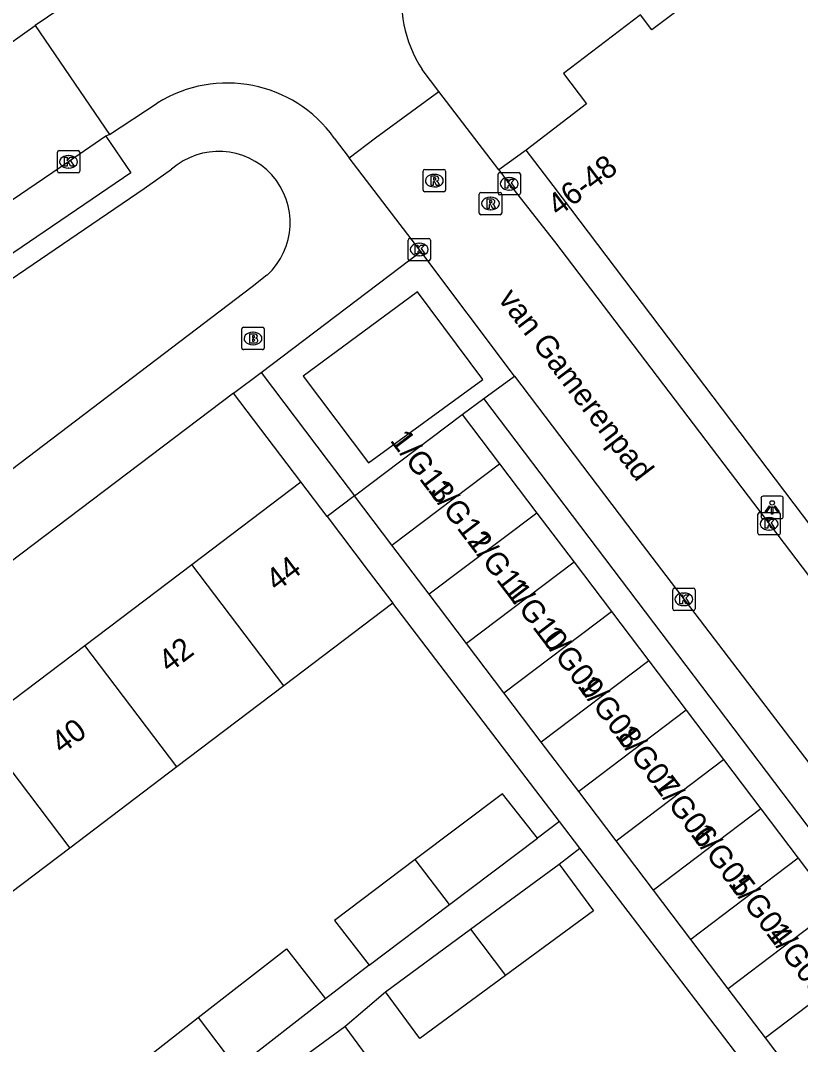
# Model space of a CAD drawing. Extents: x 160037 to 160839, y 385326 to 386441.
# Drawn here: x 160250.41 to 160285.29, y 385923.04 to 385968.87 of the extents above; entities that cross this region are included whole.
import ezdxf

# ---------------------------------------------------------------- set-up
doc = ezdxf.new("R2010")
doc.units = 0
for name, color, linetype in [('IMGEO_Brandkraan', 7, 'Continuous'), ('IMGEO_Groenvoorziening', 7, 'Continuous'), ('IMGEO_Kolk', 7, 'Continuous'), ('IMGEO_Lichtpunt', 7, 'Continuous'), ('IMGEO_Openbare_ruimte_label', 7, 'Continuous'), ('IMGEO_Pand', 7, 'Continuous'), ('IMGEO_Pand_nummerreeks', 7, 'Continuous'), ('IMGEO_Rijbaan_lokaal_open', 7, 'Continuous'), ('IMGEO_Rioolput', 7, 'Continuous'), ('IMGEO_Voetpad_open', 7, 'Continuous')]:
    doc.layers.add(name, color=color, linetype=linetype)

msp = doc.modelspace()

# ---------------------------------------------------------------- linework, layer by layer
at = {"layer": 'IMGEO_Brandkraan'}
for p, q in [((160260.311, 385954.21), (160260.311, 385955.062)), ((160260.386, 385955.136), (160261.238, 385955.136)), ((160260.799, 385954.916), (160260.824, 385954.916)), ((160261.312, 385955.062), (160261.312, 385954.21)), ((160260.822, 385954.356), (160260.797, 385954.356)), ((160261.238, 385954.136), (160260.386, 385954.136))]:
    msp.add_line(p, q, dxfattribs=at)
for points in [[(160260.311, 385954.21), (160260.311, 385955.062)], [(160260.386, 385955.136), (160261.238, 385955.136)], [(160260.659, 385954.836), (160260.659, 385954.436), (160260.872, 385954.436)], [(160260.89, 385954.836), (160260.659, 385954.836)], [(160261.312, 385955.062), (160261.312, 385954.21)], [(160260.838, 385954.755), (160260.784, 385954.755), (160260.784, 385954.679)], [(160260.784, 385954.679), (160260.837, 385954.679)], [(160260.846, 385954.603), (160260.784, 385954.603), (160260.784, 385954.522)], [(160260.784, 385954.522), (160260.846, 385954.522)], [(160261.238, 385954.136), (160260.386, 385954.136)]]:
    msp.add_lwpolyline(points, dxfattribs=at)
for centre, radius, start, end in [((160260.388, 385955.06), 0.0765, 91.552, 178.448), ((160260.388, 385955.06), 0.0765, 91.552, 178.448), ((160260.894, 385954.691), 0.145, 59.4692, 91.5367), ((160260.919, 385954.738), 0.0922, 285.5137, 58.1501), ((160261.236, 385955.06), 0.0765, 1.552, 88.448), ((160261.236, 385955.06), 0.0765, 1.552, 88.448), ((160260.839, 385954.717), 0.0379, 267.8285, 90.9355), ((160260.847, 385954.562), 0.0404, 269.8759, 90.5077), ((160260.878, 385954.687), 0.251, 268.6676, 293.5347), ((160260.924, 385954.546), 0.105, 301.3115, 78.989), ((160260.388, 385954.212), 0.0765, 181.552, 268.448), ((160260.388, 385954.212), 0.0765, 181.552, 268.448), ((160261.236, 385954.212), 0.0765, 271.552, 358.448), ((160261.236, 385954.212), 0.0765, 271.552, 358.448)]:
    msp.add_arc(centre, radius, start, end, dxfattribs=at)
for centre, major_axis, ratio, start_param, end_param in [((160260.798, 385954.636), (-0.387, 0.002), 0.722429, 4.712389, 7.853982), ((160260.823, 385954.636), (-0.39, 0.002), 0.717154, 1.570796, 4.712389)]:
    msp.add_ellipse(centre, major_axis=major_axis, ratio=ratio, start_param=start_param, end_param=end_param, dxfattribs=at)
at = {"layer": 'IMGEO_Groenvoorziening'}
for points in [[(160263.052, 385952.951), (160265.969, 385949.077), (160271.086, 385952.807), (160268.169, 385956.728), (160263.052, 385952.951)], [(160270.16, 385951.238), (160271.131, 385951.947)]]:
    msp.add_lwpolyline(points, dxfattribs=at)
at = {"layer": 'IMGEO_Kolk'}
for p, q in [((160252.139, 385963.043), (160252.991, 385963.043)), ((160252.064, 385962.117), (160252.064, 385962.969)), ((160252.552, 385962.823), (160252.577, 385962.823)), ((160253.065, 385962.969), (160253.065, 385962.117)), ((160252.575, 385962.263), (160252.55, 385962.263)), ((160252.991, 385962.043), (160252.139, 385962.043)), ((160271.77, 385961.134), (160271.77, 385961.986)), ((160271.845, 385962.06), (160272.697, 385962.06)), ((160272.258, 385961.84), (160272.283, 385961.84)), ((160272.771, 385961.986), (160272.771, 385961.134)), ((160272.281, 385961.28), (160272.256, 385961.28)), ((160272.697, 385961.06), (160271.845, 385961.06)), ((160267.743, 385958.191), (160267.743, 385959.043)), ((160267.818, 385959.117), (160268.67, 385959.117)), ((160268.231, 385958.897), (160268.256, 385958.897)), ((160268.744, 385959.043), (160268.744, 385958.191)), ((160268.67, 385958.117), (160267.818, 385958.117)), ((160268.254, 385958.337), (160268.229, 385958.337)), ((160283.391, 385945.917), (160283.391, 385946.769)), ((160283.466, 385946.843), (160284.318, 385946.843)), ((160283.879, 385946.623), (160283.904, 385946.623)), ((160284.392, 385946.769), (160284.392, 385945.917)), ((160283.902, 385946.063), (160283.877, 385946.063)), ((160284.318, 385945.843), (160283.466, 385945.843)), ((160279.578, 385942.536), (160279.578, 385943.388)), ((160279.653, 385943.462), (160280.505, 385943.462)), ((160280.579, 385943.388), (160280.579, 385942.536)), ((160280.066, 385943.242), (160280.091, 385943.242)), ((160280.505, 385942.462), (160279.653, 385942.462)), ((160280.089, 385942.682), (160280.064, 385942.682))]:
    msp.add_line(p, q, dxfattribs=at)
for points in [[(160252.139, 385963.043), (160252.991, 385963.043)], [(160252.064, 385962.117), (160252.064, 385962.969)], [(160252.385, 385962.743), (160252.508, 385962.743), (160252.508, 385962.592), (160252.638, 385962.743), (160252.802, 385962.743), (160252.656, 385962.592), (160252.809, 385962.343), (160252.657, 385962.343), (160252.572, 385962.507), (160252.508, 385962.44), (160252.508, 385962.343), (160252.385, 385962.343), (160252.385, 385962.743)], [(160253.065, 385962.969), (160253.065, 385962.117)], [(160252.991, 385962.043), (160252.139, 385962.043)], [(160271.77, 385961.134), (160271.77, 385961.986)], [(160271.845, 385962.06), (160272.697, 385962.06)], [(160272.091, 385961.76), (160272.214, 385961.76), (160272.214, 385961.609), (160272.344, 385961.76), (160272.508, 385961.76), (160272.362, 385961.609), (160272.515, 385961.36), (160272.363, 385961.36), (160272.278, 385961.524), (160272.214, 385961.457), (160272.214, 385961.36), (160272.091, 385961.36), (160272.091, 385961.76)], [(160272.771, 385961.986), (160272.771, 385961.134)], [(160272.697, 385961.06), (160271.845, 385961.06)], [(160267.743, 385958.191), (160267.743, 385959.043)], [(160267.818, 385959.117), (160268.67, 385959.117)], [(160268.744, 385959.043), (160268.744, 385958.191)], [(160268.064, 385958.817), (160268.187, 385958.817), (160268.187, 385958.666), (160268.317, 385958.817), (160268.481, 385958.817), (160268.335, 385958.666), (160268.488, 385958.417), (160268.336, 385958.417), (160268.251, 385958.581), (160268.187, 385958.514), (160268.187, 385958.417), (160268.064, 385958.417), (160268.064, 385958.817)], [(160268.67, 385958.117), (160267.818, 385958.117)], [(160283.391, 385945.917), (160283.391, 385946.769)], [(160283.466, 385946.843), (160284.318, 385946.843)], [(160283.712, 385946.543), (160283.835, 385946.543), (160283.835, 385946.392), (160283.965, 385946.543), (160284.129, 385946.543), (160283.983, 385946.392), (160284.136, 385946.143), (160283.984, 385946.143), (160283.899, 385946.307), (160283.835, 385946.24), (160283.835, 385946.143), (160283.712, 385946.143), (160283.712, 385946.543)], [(160284.392, 385946.769), (160284.392, 385945.917)], [(160284.318, 385945.843), (160283.466, 385945.843)], [(160279.578, 385942.536), (160279.578, 385943.388)], [(160279.653, 385943.462), (160280.505, 385943.462)], [(160280.579, 385943.388), (160280.579, 385942.536)], [(160279.899, 385943.162), (160280.022, 385943.162), (160280.022, 385943.011), (160280.152, 385943.162), (160280.316, 385943.162), (160280.17, 385943.011), (160280.323, 385942.762), (160280.171, 385942.762), (160280.086, 385942.926), (160280.022, 385942.859), (160280.022, 385942.762), (160279.899, 385942.762), (160279.899, 385943.162)], [(160280.505, 385942.462), (160279.653, 385942.462)]]:
    msp.add_lwpolyline(points, dxfattribs=at)
for centre, start, end in [((160252.141, 385962.967), 91.552, 178.448), ((160252.141, 385962.967), 91.552, 178.448), ((160252.989, 385962.967), 1.552, 88.448), ((160252.989, 385962.967), 1.552, 88.448), ((160252.141, 385962.119), 181.552, 268.448), ((160252.141, 385962.119), 181.552, 268.448), ((160252.989, 385962.119), 271.552, 358.448), ((160252.989, 385962.119), 271.552, 358.448), ((160271.847, 385961.984), 91.552, 178.448), ((160271.847, 385961.984), 91.552, 178.448), ((160272.695, 385961.984), 1.552, 88.448), ((160272.695, 385961.984), 1.552, 88.448), ((160271.847, 385961.136), 181.552, 268.448), ((160271.847, 385961.136), 181.552, 268.448), ((160272.695, 385961.136), 271.552, 358.448), ((160272.695, 385961.136), 271.552, 358.448), ((160267.82, 385959.041), 91.552, 178.448), ((160267.82, 385959.041), 91.552, 178.448), ((160268.668, 385959.041), 1.552, 88.448), ((160268.668, 385959.041), 1.552, 88.448), ((160267.82, 385958.193), 181.552, 268.448), ((160267.82, 385958.193), 181.552, 268.448), ((160268.668, 385958.193), 271.552, 358.448), ((160268.668, 385958.193), 271.552, 358.448), ((160283.468, 385946.767), 91.552, 178.448), ((160283.468, 385946.767), 91.552, 178.448), ((160284.316, 385946.767), 1.552, 88.448), ((160284.316, 385946.767), 1.552, 88.448), ((160283.468, 385945.919), 181.552, 268.448), ((160283.468, 385945.919), 181.552, 268.448), ((160284.316, 385945.919), 271.552, 358.448), ((160284.316, 385945.919), 271.552, 358.448), ((160279.655, 385943.386), 91.552, 178.448), ((160279.655, 385943.386), 91.552, 178.448), ((160280.503, 385943.386), 1.552, 88.448), ((160280.503, 385943.386), 1.552, 88.448), ((160279.655, 385942.538), 181.552, 268.448), ((160279.655, 385942.538), 181.552, 268.448), ((160280.503, 385942.538), 271.552, 358.448), ((160280.503, 385942.538), 271.552, 358.448)]:
    msp.add_arc(centre, 0.0765, start, end, dxfattribs=at)
for centre, major_axis, ratio, start_param, end_param in [((160252.551, 385962.543), (-0.387, 0.002), 0.722429, 4.712389, 7.853982), ((160252.576, 385962.543), (-0.39, 0.002), 0.717154, 1.570796, 4.712389), ((160272.257, 385961.56), (-0.387, 0.002), 0.722429, 4.712389, 7.853982), ((160272.282, 385961.56), (-0.39, 0.002), 0.717154, 1.570796, 4.712389), ((160268.23, 385958.617), (-0.387, 0.002), 0.722429, 4.712389, 7.853982), ((160268.255, 385958.617), (-0.39, 0.002), 0.717154, 1.570796, 4.712389), ((160283.878, 385946.343), (-0.387, 0.002), 0.722429, 4.712389, 7.853982), ((160283.903, 385946.343), (-0.39, 0.002), 0.717154, 1.570796, 4.712389), ((160280.065, 385942.962), (-0.387, 0.002), 0.722429, 4.712389, 7.853982), ((160280.09, 385942.962), (-0.39, 0.002), 0.717154, 1.570796, 4.712389)]:
    msp.add_ellipse(centre, major_axis=major_axis, ratio=ratio, start_param=start_param, end_param=end_param, dxfattribs=at)
at = {"layer": 'IMGEO_Lichtpunt'}
for p, q in [((160283.528, 385947.48), (160283.528, 385946.673)), ((160283.528, 385947.48), (160283.528, 385946.673)), ((160284.43, 385947.575), (160283.622, 385947.575)), ((160284.43, 385947.575), (160283.622, 385947.575)), ((160284.524, 385946.673), (160284.524, 385947.48)), ((160284.524, 385946.673), (160284.524, 385947.48)), ((160283.622, 385946.579), (160284.43, 385946.579)), ((160283.622, 385946.579), (160284.43, 385946.579))]:
    msp.add_line(p, q, dxfattribs=at)
for points in [[(160283.902, 385947.144), (160283.941, 385947.116), (160283.753, 385946.854), (160283.715, 385946.881), (160283.902, 385947.144)], [(160284.004, 385947.096), (160284.051, 385947.096), (160284.051, 385946.774), (160284.004, 385946.774), (160284.004, 385947.096)], [(160284.114, 385947.116), (160284.152, 385947.143), (160284.339, 385946.881), (160284.3, 385946.853), (160284.114, 385947.116)]]:
    msp.add_lwpolyline(points, dxfattribs=at)
msp.add_circle((160284.027, 385947.278), 0.0994, dxfattribs=at)
for centre, start, end in [((160283.622, 385947.48), 90, 180), ((160283.622, 385947.48), 90, 180), ((160284.43, 385947.48), 0, 90), ((160284.43, 385947.48), 0, 90), ((160283.622, 385946.673), 180, 270), ((160283.622, 385946.673), 180, 270), ((160284.43, 385946.673), 270, 0), ((160284.43, 385946.673), 270, 360)]:
    msp.add_arc(centre, 0.0946, start, end, dxfattribs=at)
at = {"layer": 'IMGEO_Pand'}
for points in [[(160290.035, 385972.688), (160287.372, 385976.172), (160280.698, 385971.072), (160281.211, 385970.387), (160278.649, 385968.442), (160278.135, 385969.119), (160274.691, 385966.501), (160275.731, 385965.132), (160273.026, 385963.07)], [(160300.528, 385926.728), (160274.238, 385961.479), (160273.026, 385963.07)], [(160265.353, 385947.599), (160270.16, 385951.238)], [(160270.16, 385951.238), (160271.83, 385949.032)], [(160267.023, 385945.393), (160271.83, 385949.032)], [(160271.83, 385949.032), (160273.5, 385946.826)], [(160258.076, 385944.528), (160262.944, 385948.218)], [(160264.121, 385946.666), (160262.944, 385948.218)], [(160267.023, 385945.393), (160265.353, 385947.599)], [(160264.121, 385946.666), (160265.965, 385944.234), (160267.063, 385942.785)], [(160273.5, 385946.826), (160268.694, 385943.187)], [(160273.5, 385946.826), (160275.171, 385944.62)], [(160268.694, 385943.187), (160267.023, 385945.393)], [(160253.287, 385940.898), (160258.076, 385944.528)], [(160262.194, 385939.095), (160258.076, 385944.528)], [(160275.171, 385944.62), (160270.364, 385940.981)], [(160275.171, 385944.62), (160276.841, 385942.414)], [(160270.364, 385940.981), (160268.694, 385943.187)], [(160267.063, 385942.785), (160262.194, 385939.095)], [(160272.034, 385938.775), (160276.841, 385942.414)], [(160276.841, 385942.414), (160278.511, 385940.208)], [(160248.496, 385937.268), (160253.287, 385940.898)], [(160257.405, 385935.465), (160253.287, 385940.898)], [(160272.034, 385938.775), (160270.364, 385940.981)], [(160278.511, 385940.208), (160273.704, 385936.569)], [(160278.511, 385940.208), (160280.181, 385938.002)], [(160262.194, 385939.095), (160257.405, 385935.465)], [(160273.704, 385936.569), (160272.034, 385938.775)], [(160280.181, 385938.002), (160275.375, 385934.363)], [(160280.181, 385938.002), (160281.852, 385935.796)], [(160248.496, 385937.268), (160252.615, 385931.834)], [(160275.375, 385934.363), (160273.704, 385936.569)], [(160277.045, 385932.157), (160281.852, 385935.796)], [(160281.852, 385935.796), (160283.522, 385933.59)], [(160257.405, 385935.465), (160252.615, 385931.834)], [(160273.53, 385932.273), (160271.974, 385934.265), (160268.069, 385931.317)], [(160277.045, 385932.157), (160275.375, 385934.363)], [(160283.522, 385933.59), (160278.715, 385929.951)], [(160283.522, 385933.59), (160285.192, 385931.384)], [(160269.596, 385929.302), (160273.53, 385932.273)], [(160278.715, 385929.951), (160277.045, 385932.157)], [(160252.615, 385931.834), (160247.826, 385928.205)], [(160268.069, 385931.317), (160264.451, 385928.585), (160266.008, 385926.593)], [(160269.596, 385929.302), (160268.069, 385931.317)], [(160270.537, 385928.196), (160274.5, 385931.111)], [(160274.5, 385931.111), (160276.039, 385929.017), (160272.107, 385926.125)], [(160285.192, 385931.384), (160280.385, 385927.745)], [(160285.192, 385931.384), (160286.862, 385929.178)], [(160280.385, 385927.745), (160278.715, 385929.951)], [(160266.008, 385926.593), (160269.596, 385929.302)], [(160286.862, 385929.178), (160282.056, 385925.539)], [(160266.731, 385925.397), (160270.537, 385928.196)], [(160270.537, 385928.196), (160272.107, 385926.125)], [(160282.056, 385925.539), (160280.385, 385927.745)], [(160258.359, 385924.242), (160262.305, 385927.325), (160264.052, 385925.088)], [(160288.533, 385926.972), (160283.726, 385923.333)], [(160272.107, 385926.125), (160268.271, 385923.304), (160266.731, 385925.397)], [(160283.726, 385923.333), (160282.056, 385925.539)], [(160264.052, 385925.088), (160260.073, 385921.98)], [(160256.525, 385919.209), (160254.778, 385921.445), (160258.359, 385924.242)], [(160258.359, 385924.242), (160260.073, 385921.98)], [(160260.956, 385920.934), (160264.92, 385923.85)], [(160264.92, 385923.85), (160266.459, 385921.756), (160262.526, 385918.863)], [(160285.396, 385921.127), (160283.726, 385923.333)]]:
    msp.add_lwpolyline(points, dxfattribs=at)
at = {"layer": 'IMGEO_Rijbaan_lokaal_open'}
for points in [[(160266.061, 385978.794), (160251.076, 385968.648)], [(160206.621, 385938.346), (160206.768, 385938.457), (160219.542, 385947.165), (160235.626, 385958.114), (160249.252, 385967.362), (160251.076, 385968.648)], [(160251.076, 385968.648), (160254.392, 385963.771)], [(160269.121, 385965.683), (160268.378, 385966.677)], [(160265.109, 385962.726), (160266.287, 385963.609), (160269.121, 385965.683)], [(160271.801, 385962.176), (160269.121, 385965.683)], [(160254.392, 385963.771), (160256.53, 385965.166)], [(160254.236, 385963.684), (160252.565, 385962.543), (160238.132, 385952.722), (160222.853, 385942.336), (160210.086, 385933.612), (160194.822, 385923.214), (160189.51, 385919.608)], [(160254.392, 385963.771), (160254.236, 385963.684)], [(160264.446, 385963.608), (160265.109, 385962.726)], [(160268.311, 385958.528), (160265.109, 385962.726)], [(160271.801, 385962.176), (160272.271, 385961.56), (160274.289, 385958.969), (160299.426, 385925.902)], [(160272.504, 385952.949), (160268.311, 385958.528)], [(160272.504, 385952.949), (160278.21, 385945.409), (160294.227, 385924.426)]]:
    msp.add_lwpolyline(points, dxfattribs=at)
for centre, radius, start, end in [((160272.994, 385969.726), 5.532, 124.7946, 213.4489), ((160259.662, 385960.188), 5.881, 35.5583, 122.1728)]:
    msp.add_arc(centre, radius, start, end, dxfattribs=at)
at = {"layer": 'IMGEO_Rioolput'}
for p, q in [((160268.419, 385961.274), (160268.419, 385962.126)), ((160268.494, 385962.2), (160269.346, 385962.2)), ((160269.42, 385962.126), (160269.42, 385961.274)), ((160268.907, 385961.98), (160268.932, 385961.98)), ((160269.346, 385961.2), (160268.494, 385961.2)), ((160268.93, 385961.42), (160268.905, 385961.42)), ((160271.006, 385961.175), (160271.858, 385961.175)), ((160270.931, 385960.249), (160270.931, 385961.101)), ((160271.419, 385960.955), (160271.444, 385960.955)), ((160271.932, 385961.101), (160271.932, 385960.249)), ((160271.442, 385960.395), (160271.417, 385960.395)), ((160271.858, 385960.175), (160271.006, 385960.175))]:
    msp.add_line(p, q, dxfattribs=at)
for points in [[(160268.419, 385961.274), (160268.419, 385962.126)], [(160268.494, 385962.2), (160269.346, 385962.2)], [(160269.42, 385962.126), (160269.42, 385961.274)], [(160269.008, 385961.898), (160268.756, 385961.9), (160268.756, 385961.5)], [(160268.756, 385961.5), (160268.88, 385961.5), (160268.88, 385961.662), (160268.891, 385961.662)], [(160268.934, 385961.819), (160268.88, 385961.819), (160268.88, 385961.738)], [(160268.88, 385961.738), (160268.932, 385961.738)], [(160269.346, 385961.2), (160268.494, 385961.2)], [(160268.938, 385961.633), (160269.009, 385961.5), (160269.149, 385961.5), (160269.084, 385961.626)], [(160271.006, 385961.175), (160271.858, 385961.175)], [(160270.931, 385960.249), (160270.931, 385961.101)], [(160271.52, 385960.873), (160271.268, 385960.875), (160271.268, 385960.475)], [(160271.446, 385960.794), (160271.392, 385960.794), (160271.392, 385960.713)], [(160271.932, 385961.101), (160271.932, 385960.249)], [(160271.268, 385960.475), (160271.392, 385960.475), (160271.392, 385960.637), (160271.403, 385960.637)], [(160271.392, 385960.713), (160271.444, 385960.713)], [(160271.45, 385960.608), (160271.521, 385960.475), (160271.661, 385960.475), (160271.596, 385960.601)], [(160271.858, 385960.175), (160271.006, 385960.175)]]:
    msp.add_lwpolyline(points, dxfattribs=at)
for centre, radius, start, end in [((160268.496, 385962.124), 0.0765, 91.552, 178.448), ((160268.496, 385962.124), 0.0765, 91.552, 178.448), ((160269.344, 385962.124), 0.0765, 1.552, 88.448), ((160269.344, 385962.124), 0.0765, 1.552, 88.448), ((160268.89, 385961.609), 0.0533, 26.0293, 88.6989), ((160268.916, 385961.927), 0.19, 274.7715, 282.9687), ((160268.94, 385961.723), 0.0964, 77.0061, 93.1865), ((160268.954, 385961.78), 0.0378, 276.6634, 79.6772), ((160269.007, 385961.788), 0.109, 350.3612, 89.416), ((160269.005, 385961.788), 0.112, 277.5842, 350.9817), ((160268.989, 385961.573), 0.108, 29.5134, 73.7905), ((160268.496, 385961.276), 0.0765, 181.552, 268.448), ((160268.496, 385961.276), 0.0765, 181.552, 268.448), ((160269.344, 385961.276), 0.0765, 271.552, 358.448), ((160269.344, 385961.276), 0.0765, 271.552, 358.448), ((160271.008, 385961.099), 0.0765, 91.552, 178.448), ((160271.008, 385961.099), 0.0765, 91.552, 178.448), ((160271.856, 385961.099), 0.0765, 1.552, 88.448), ((160271.856, 385961.099), 0.0765, 1.552, 88.448), ((160271.428, 385960.902), 0.19, 274.7715, 282.9687), ((160271.452, 385960.698), 0.0964, 77.0061, 93.1865), ((160271.466, 385960.755), 0.0378, 276.6634, 79.6772), ((160271.519, 385960.763), 0.109, 350.3612, 89.416), ((160271.517, 385960.763), 0.112, 277.5842, 350.9817), ((160271.402, 385960.584), 0.0533, 26.0293, 88.6989), ((160271.501, 385960.548), 0.108, 29.5134, 73.7905), ((160271.008, 385960.251), 0.0765, 181.552, 268.448), ((160271.008, 385960.251), 0.0765, 181.552, 268.448), ((160271.856, 385960.251), 0.0765, 271.552, 358.448), ((160271.856, 385960.251), 0.0765, 271.552, 358.448)]:
    msp.add_arc(centre, radius, start, end, dxfattribs=at)
for centre, major_axis, ratio, start_param, end_param in [((160268.906, 385961.7), (-0.387, 0.002), 0.722429, 4.712389, 7.853982), ((160268.931, 385961.7), (-0.39, 0.002), 0.717154, 1.570796, 4.712389), ((160271.418, 385960.675), (-0.387, 0.002), 0.722429, 4.712389, 7.853982), ((160271.443, 385960.675), (-0.39, 0.002), 0.717154, 1.570796, 4.712389)]:
    msp.add_ellipse(centre, major_axis=major_axis, ratio=ratio, start_param=start_param, end_param=end_param, dxfattribs=at)
at = {"layer": 'IMGEO_Voetpad_open'}
for points in [[(160254.236, 385963.684), (160255.35, 385962.044), (160211.427, 385932.129), (160190.607, 385917.966), (160189.51, 385919.608)], [(160273.026, 385963.07), (160271.801, 385962.176)], [(160244.65, 385953.646), (160255.947, 385961.346), (160257.166, 385962.206)], [(160261.172, 385953.121), (160268.311, 385958.528)], [(160261.437, 385957.467), (160260.778, 385956.95), (160248.946, 385947.953), (160244.65, 385953.646)], [(160259.939, 385952.187), (160261.172, 385953.121)], [(160261.172, 385953.121), (160264.176, 385949.153), (160265.353, 385947.599)], [(160271.131, 385951.947), (160272.504, 385952.949)], [(160259.939, 385952.187), (160193.53, 385901.886)], [(160262.944, 385948.218), (160259.939, 385952.187)], [(160292.815, 385923.307), (160271.131, 385951.947)], [(160265.353, 385947.599), (160264.121, 385946.666)], [(160274.513, 385933.022), (160267.063, 385942.785)], [(160274.513, 385933.022), (160273.53, 385932.273)], [(160275.43, 385931.82), (160274.513, 385933.022)], [(160274.5, 385931.111), (160275.43, 385931.82)], [(160283.21, 385921.624), (160275.43, 385931.82)], [(160266.008, 385926.593), (160264.052, 385925.088)], [(160264.92, 385923.85), (160266.731, 385925.397)]]:
    msp.add_lwpolyline(points, dxfattribs=at)
msp.add_arc((160259.282, 385959.819), 3.19, 312.5015, 131.5517, dxfattribs=at)

# ---------------------------------------------------------------- texts
at = {"layer": 'IMGEO_Openbare_ruimte_label'}
msp.add_text('van Gamerenpad', height=1, rotation=307.2823, dxfattribs=at).set_placement((160271.742, 385956.395))
at = {"layer": 'IMGEO_Pand_nummerreeks'}
for s, rotation, p in [('46-48', 37.1162, (160274.462, 385960.067)), ('1/G13', 307.3301, (160266.907, 385950.07)), ('1/G12', 307.3301, (160268.59, 385947.863)), ('1/G11', 307.3301, (160270.347, 385945.559)), ('44', 37.16, (160261.866, 385943.285)), ('1/G10', 307.3301, (160271.969, 385943.432)), ('1/G09', 307.3301, (160273.597, 385941.298)), ('42', 37.16, (160257.062, 385939.645)), ('1/G08', 307.3301, (160275.287, 385939.081)), ('40', 37.16, (160252.266, 385936.009)), ('1/G07', 307.3301, (160276.972, 385936.871)), ('1/G06', 307.3301, (160278.659, 385934.66)), ('1/G05', 307.3301, (160280.346, 385932.448)), ('1/G04', 307.3301, (160282.033, 385930.236)), ('1/G03', 307.3301, (160283.719, 385928.024))]:
    msp.add_text(s, height=1, rotation=rotation, dxfattribs=at).set_placement(p)

doc.saveas('drawing.dxf')
